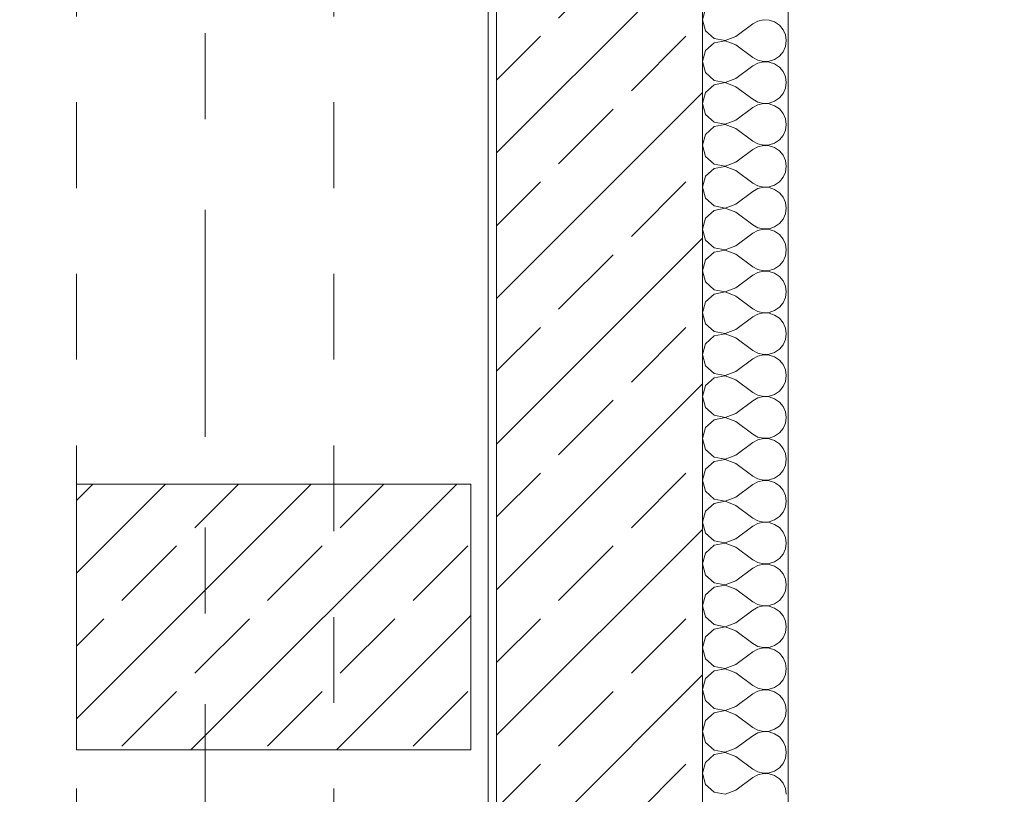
# Model space of a CAD drawing. Header units: metres. Extents: x -3.6 to 84.5, y -11 to 16.8.
# Tile 578 of 656: x 54.3 to 55.5, y -4.1 to -3.2. Entities that reach past the tile are written whole.
import ezdxf

# ---------------------------------------------------------------- set-up
doc = ezdxf.new("R2010")
doc.units = ezdxf.units.M
doc.header["$MEASUREMENT"] = 0
for name, pattern in [('Strichlinie doppelt', [0.546806, 0.264583, -0.105833, 0.070556, -0.105833]), ('Untersicht', [0.1, 0.075, -0.025]), ('Wipeout_Contour', [1, 0, -1])]:
    doc.linetypes.add(name, pattern=pattern)
for name, color, linetype in [('152 - Bemaßung_ Beschriftung.Ausbau', 7, 'Continuous'), ('301 - Elemente.Linie', 7, 'Continuous'), ('302 - Elemente.Schraffur', 7, 'Continuous'), ('451 - Universal.Achsen Raster', 7, 'Continuous'), ('603 - Struktur.Bodenplatte_ Decke Roh', 7, 'Continuous')]:
    doc.layers.add(name, color=color, linetype=linetype)
doc.styles.add('ERSTELLTER_STIL_2', font='txt')
doc.dimstyles.new('ERSTELLTER_STIL__3', dxfattribs={"dimtxt": 0.1, "dimasz": 0.0532, "dimexe": 0.18, "dimexo": 0.0625, "dimgap": 0, "dimtad": 1, "dimtih": 1, "dimtoh": 1, "dimzin": 0, "dimdsep": 46, "dimtxsty": 'ERSTELLTER_STIL_2', "dimblk": 'ARROWHEAD_2', "dimblk1": 'ARROWHEAD_2', "dimblk2": 'ARROWHEAD_2', "dimcen": 0.09, "dimse1": 1, "dimse2": 1, "dimclrd": 7, "dimclre": 7, "dimclrt": 7, "dimazin": 0, "dimtfac": 1, "dimtdec": 4, "dimtmove": 0, "dimatfit": 3, "dimfxl": 1, "dimtolj": 1, "dimtzin": 0, "dimarcsym": 0})
pattern_1 = [(45, (0, 0), (-0.08485281, 0.08485281), []), (45, (-0.04243, 0.04243), (-0.08485281, 0.08485281), [0.09, -0.03])]

# ---------------------------------------------------------------- blocks, each defined once
blk = doc.blocks.new('*X2')
at = {"layer": '302 - Elemente.Schraffur', "color": 7, "linetype": 'Continuous', "lineweight": 5}
for p, q in [((55.1136, -3.171), (55.11, -3.1838)), ((55.11, -3.1838), (55.1136, -3.1967)), ((55.149, -3.2034), (55.1685, -3.1887)), ((55.1744, -3.1855), (55.1685, -3.1887)), ((55.181, -3.1839), (55.1744, -3.1855)), ((55.1877, -3.1843), (55.181, -3.1839)), ((55.1941, -3.1864), (55.1877, -3.1843)), ((55.1997, -3.1902), (55.1941, -3.1864)), ((55.2039, -3.1954), (55.1997, -3.1902)), ((55.1136, -3.1967), (55.1235, -3.2057)), ((55.2067, -3.2016), (55.2039, -3.1954)), ((55.2076, -3.2082), (55.2067, -3.2016)), ((55.1235, -3.2108), (55.1136, -3.2198)), ((55.1235, -3.2057), (55.1366, -3.2081)), ((55.1366, -3.2083), (55.1235, -3.2108)), ((55.1366, -3.2081), (55.149, -3.2034)), ((55.149, -3.2131), (55.1366, -3.2083)), ((55.149, -3.2131), (55.1685, -3.2278)), ((55.2067, -3.2149), (55.2076, -3.2082)), ((55.1136, -3.2198), (55.11, -3.2326)), ((55.1997, -3.2262), (55.2039, -3.2211)), ((55.2039, -3.2211), (55.2067, -3.2149)), ((55.11, -3.2326), (55.1136, -3.2455)), ((55.1685, -3.2278), (55.1744, -3.231)), ((55.1744, -3.2343), (55.1685, -3.2375)), ((55.1744, -3.231), (55.181, -3.2325)), ((55.181, -3.2327), (55.1744, -3.2343)), ((55.181, -3.2325), (55.1877, -3.2322)), ((55.1877, -3.2331), (55.181, -3.2327)), ((55.1877, -3.2322), (55.1941, -3.2301)), ((55.1941, -3.2352), (55.1877, -3.2331)), ((55.1941, -3.2301), (55.1997, -3.2262)), ((55.1997, -3.239), (55.1941, -3.2352)), ((55.1136, -3.2455), (55.1235, -3.2545)), ((55.149, -3.2522), (55.1685, -3.2375)), ((55.2039, -3.2442), (55.1997, -3.239)), ((55.2067, -3.2504), (55.2039, -3.2442)), ((55.1235, -3.2596), (55.1136, -3.2686)), ((55.1235, -3.2545), (55.1366, -3.2569)), ((55.1366, -3.2571), (55.1235, -3.2596)), ((55.1366, -3.2569), (55.149, -3.2522)), ((55.149, -3.2619), (55.1366, -3.2571)), ((55.2076, -3.257), (55.2067, -3.2504)), ((55.2067, -3.2637), (55.2076, -3.257)), ((55.1136, -3.2686), (55.11, -3.2814)), ((55.149, -3.2619), (55.1685, -3.2766)), ((55.1997, -3.275), (55.2039, -3.2699)), ((55.2039, -3.2699), (55.2067, -3.2637)), ((55.11, -3.2814), (55.1136, -3.2943)), ((55.1685, -3.2766), (55.1744, -3.2798)), ((55.1744, -3.2831), (55.1685, -3.2863)), ((55.1744, -3.2798), (55.181, -3.2813)), ((55.181, -3.2815), (55.1744, -3.2831)), ((55.181, -3.2813), (55.1877, -3.281)), ((55.1877, -3.2819), (55.181, -3.2815)), ((55.1877, -3.281), (55.1941, -3.2789)), ((55.1941, -3.284), (55.1877, -3.2819)), ((55.1941, -3.2789), (55.1997, -3.275)), ((55.1136, -3.2943), (55.1235, -3.3033)), ((55.149, -3.301), (55.1685, -3.2863)), ((55.1997, -3.2878), (55.1941, -3.284)), ((55.2039, -3.293), (55.1997, -3.2878)), ((55.2067, -3.2992), (55.2039, -3.293)), ((55.1235, -3.3033), (55.1366, -3.3057)), ((55.1366, -3.3059), (55.1235, -3.3084)), ((55.1366, -3.3057), (55.149, -3.301)), ((55.149, -3.3107), (55.1366, -3.3059)), ((55.2076, -3.3058), (55.2067, -3.2992)), ((55.2067, -3.3125), (55.2076, -3.3058)), ((55.1136, -3.3174), (55.11, -3.3302)), ((55.1235, -3.3084), (55.1136, -3.3174)), ((55.149, -3.3107), (55.1685, -3.3254)), ((55.2039, -3.3187), (55.2067, -3.3125)), ((55.1685, -3.3254), (55.1744, -3.3286)), ((55.1744, -3.3286), (55.181, -3.3301)), ((55.1877, -3.3298), (55.1941, -3.3277)), ((55.1941, -3.3277), (55.1997, -3.3238)), ((55.1997, -3.3238), (55.2039, -3.3187)), ((55.11, -3.3302), (55.1136, -3.3431)), ((55.149, -3.3498), (55.1685, -3.3351)), ((55.1744, -3.3319), (55.1685, -3.3351)), ((55.181, -3.3303), (55.1744, -3.3319)), ((55.181, -3.3301), (55.1877, -3.3298)), ((55.1877, -3.3307), (55.181, -3.3303)), ((55.1941, -3.3328), (55.1877, -3.3307)), ((55.1997, -3.3366), (55.1941, -3.3328)), ((55.2039, -3.3418), (55.1997, -3.3366)), ((55.1136, -3.3431), (55.1235, -3.3521)), ((55.1235, -3.3521), (55.1366, -3.3545)), ((55.1366, -3.3545), (55.149, -3.3498)), ((55.2067, -3.348), (55.2039, -3.3418)), ((55.2076, -3.3546), (55.2067, -3.348)), ((55.1235, -3.3572), (55.1136, -3.3662)), ((55.1366, -3.3547), (55.1235, -3.3572)), ((55.149, -3.3595), (55.1366, -3.3547)), ((55.149, -3.3595), (55.1685, -3.3742)), ((55.2039, -3.3675), (55.2067, -3.3613)), ((55.2067, -3.3613), (55.2076, -3.3546)), ((55.1136, -3.3662), (55.11, -3.379)), ((55.1685, -3.3742), (55.1744, -3.3774)), ((55.1941, -3.3765), (55.1997, -3.3726)), ((55.1997, -3.3726), (55.2039, -3.3675)), ((55.11, -3.379), (55.1136, -3.3919)), ((55.149, -3.3986), (55.1685, -3.3839)), ((55.1744, -3.3807), (55.1685, -3.3839)), ((55.1744, -3.3774), (55.181, -3.3789)), ((55.181, -3.3791), (55.1744, -3.3807)), ((55.181, -3.3789), (55.1877, -3.3786)), ((55.1877, -3.3795), (55.181, -3.3791)), ((55.1877, -3.3786), (55.1941, -3.3765)), ((55.1941, -3.3816), (55.1877, -3.3795)), ((55.1997, -3.3854), (55.1941, -3.3816)), ((55.2039, -3.3906), (55.1997, -3.3854)), ((55.1136, -3.3919), (55.1235, -3.4009)), ((55.2067, -3.3968), (55.2039, -3.3906)), ((55.2076, -3.4034), (55.2067, -3.3968)), ((55.1235, -3.406), (55.1136, -3.415)), ((55.1235, -3.4009), (55.1366, -3.4033)), ((55.1366, -3.4035), (55.1235, -3.406)), ((55.1366, -3.4033), (55.149, -3.3986)), ((55.149, -3.4083), (55.1366, -3.4035)), ((55.149, -3.4083), (55.1685, -3.423)), ((55.2067, -3.4101), (55.2076, -3.4034)), ((55.1136, -3.415), (55.11, -3.4278)), ((55.1997, -3.4214), (55.2039, -3.4163)), ((55.2039, -3.4163), (55.2067, -3.4101)), ((55.11, -3.4278), (55.1136, -3.4407)), ((55.1685, -3.423), (55.1744, -3.4262)), ((55.1744, -3.4295), (55.1685, -3.4327)), ((55.1744, -3.4262), (55.181, -3.4277)), ((55.181, -3.4279), (55.1744, -3.4295)), ((55.181, -3.4277), (55.1877, -3.4274)), ((55.1877, -3.4283), (55.181, -3.4279)), ((55.1877, -3.4274), (55.1941, -3.4253)), ((55.1941, -3.4304), (55.1877, -3.4283)), ((55.1941, -3.4253), (55.1997, -3.4214)), ((55.1997, -3.4342), (55.1941, -3.4304)), ((55.1136, -3.4407), (55.1235, -3.4497)), ((55.149, -3.4474), (55.1685, -3.4327)), ((55.2039, -3.4394), (55.1997, -3.4342)), ((55.2067, -3.4456), (55.2039, -3.4394)), ((55.1235, -3.4548), (55.1136, -3.4638)), ((55.1235, -3.4497), (55.1366, -3.4521)), ((55.1366, -3.4523), (55.1235, -3.4548)), ((55.1366, -3.4521), (55.149, -3.4474)), ((55.149, -3.4571), (55.1366, -3.4523)), ((55.2076, -3.4522), (55.2067, -3.4456)), ((55.2067, -3.4589), (55.2076, -3.4522)), ((55.1136, -3.4638), (55.11, -3.4766)), ((55.149, -3.4571), (55.1685, -3.4718)), ((55.1997, -3.4702), (55.2039, -3.4651)), ((55.2039, -3.4651), (55.2067, -3.4589)), ((55.11, -3.4766), (55.1136, -3.4895)), ((55.1685, -3.4718), (55.1744, -3.475)), ((55.1744, -3.4783), (55.1685, -3.4815)), ((55.1744, -3.475), (55.181, -3.4765)), ((55.181, -3.4767), (55.1744, -3.4783)), ((55.181, -3.4765), (55.1877, -3.4762)), ((55.1877, -3.4771), (55.181, -3.4767)), ((55.1877, -3.4762), (55.1941, -3.4741)), ((55.1941, -3.4792), (55.1877, -3.4771)), ((55.1941, -3.4741), (55.1997, -3.4702)), ((55.1136, -3.4895), (55.1235, -3.4985)), ((55.149, -3.4962), (55.1685, -3.4815)), ((55.1997, -3.483), (55.1941, -3.4792)), ((55.2039, -3.4882), (55.1997, -3.483)), ((55.2067, -3.4944), (55.2039, -3.4882)), ((55.1235, -3.4985), (55.1366, -3.5009)), ((55.1366, -3.5011), (55.1235, -3.5036)), ((55.1366, -3.5009), (55.149, -3.4962)), ((55.149, -3.5059), (55.1366, -3.5011)), ((55.2076, -3.501), (55.2067, -3.4944)), ((55.2067, -3.5077), (55.2076, -3.501)), ((55.1136, -3.5126), (55.11, -3.5254)), ((55.1235, -3.5036), (55.1136, -3.5126)), ((55.149, -3.5059), (55.1685, -3.5206)), ((55.2039, -3.5139), (55.2067, -3.5077)), ((55.1685, -3.5206), (55.1744, -3.5238)), ((55.1744, -3.5238), (55.181, -3.5253)), ((55.1877, -3.525), (55.1941, -3.5229)), ((55.1941, -3.5229), (55.1997, -3.519)), ((55.1997, -3.519), (55.2039, -3.5139)), ((55.11, -3.5254), (55.1136, -3.5383)), ((55.149, -3.545), (55.1685, -3.5303)), ((55.1744, -3.5271), (55.1685, -3.5303)), ((55.181, -3.5255), (55.1744, -3.5271)), ((55.181, -3.5253), (55.1877, -3.525)), ((55.1877, -3.5259), (55.181, -3.5255)), ((55.1941, -3.528), (55.1877, -3.5259)), ((55.1997, -3.5318), (55.1941, -3.528)), ((55.2039, -3.537), (55.1997, -3.5318)), ((55.1136, -3.5383), (55.1235, -3.5473)), ((55.1235, -3.5473), (55.1366, -3.5497)), ((55.1366, -3.5497), (55.149, -3.545)), ((55.2067, -3.5432), (55.2039, -3.537)), ((55.2076, -3.5498), (55.2067, -3.5432)), ((55.1235, -3.5524), (55.1136, -3.5614)), ((55.1366, -3.5499), (55.1235, -3.5524)), ((55.149, -3.5547), (55.1366, -3.5499)), ((55.149, -3.5547), (55.1685, -3.5694)), ((55.2039, -3.5627), (55.2067, -3.5565)), ((55.2067, -3.5565), (55.2076, -3.5498)), ((55.1136, -3.5614), (55.11, -3.5742)), ((55.1685, -3.5694), (55.1744, -3.5726)), ((55.1941, -3.5717), (55.1997, -3.5678)), ((55.1997, -3.5678), (55.2039, -3.5627)), ((55.11, -3.5742), (55.1136, -3.5871)), ((55.149, -3.5938), (55.1685, -3.5791)), ((55.1744, -3.5759), (55.1685, -3.5791)), ((55.1744, -3.5726), (55.181, -3.5741)), ((55.181, -3.5743), (55.1744, -3.5759)), ((55.181, -3.5741), (55.1877, -3.5738)), ((55.1877, -3.5747), (55.181, -3.5743)), ((55.1877, -3.5738), (55.1941, -3.5717)), ((55.1941, -3.5768), (55.1877, -3.5747)), ((55.1997, -3.5806), (55.1941, -3.5768)), ((55.2039, -3.5858), (55.1997, -3.5806)), ((55.1136, -3.5871), (55.1235, -3.5961)), ((55.2067, -3.592), (55.2039, -3.5858)), ((55.2076, -3.5986), (55.2067, -3.592)), ((55.1235, -3.6012), (55.1136, -3.6102)), ((55.1235, -3.5961), (55.1366, -3.5985)), ((55.1366, -3.5987), (55.1235, -3.6012)), ((55.1366, -3.5985), (55.149, -3.5938)), ((55.149, -3.6035), (55.1366, -3.5987)), ((55.149, -3.6035), (55.1685, -3.6182)), ((55.2067, -3.6053), (55.2076, -3.5986)), ((55.1136, -3.6102), (55.11, -3.623)), ((55.1997, -3.6166), (55.2039, -3.6115)), ((55.2039, -3.6115), (55.2067, -3.6053)), ((55.11, -3.623), (55.1136, -3.6359)), ((55.1685, -3.6182), (55.1744, -3.6214)), ((55.1744, -3.6247), (55.1685, -3.6279)), ((55.1744, -3.6214), (55.181, -3.6229)), ((55.181, -3.6231), (55.1744, -3.6247)), ((55.181, -3.6229), (55.1877, -3.6226)), ((55.1877, -3.6235), (55.181, -3.6231)), ((55.1877, -3.6226), (55.1941, -3.6205)), ((55.1941, -3.6256), (55.1877, -3.6235)), ((55.1941, -3.6205), (55.1997, -3.6166)), ((55.1997, -3.6294), (55.1941, -3.6256)), ((55.1136, -3.6359), (55.1235, -3.6449)), ((55.149, -3.6426), (55.1685, -3.6279)), ((55.2039, -3.6346), (55.1997, -3.6294)), ((55.2067, -3.6408), (55.2039, -3.6346)), ((55.1235, -3.65), (55.1136, -3.659)), ((55.1235, -3.6449), (55.1366, -3.6473)), ((55.1366, -3.6475), (55.1235, -3.65)), ((55.1366, -3.6473), (55.149, -3.6426)), ((55.149, -3.6523), (55.1366, -3.6475)), ((55.2076, -3.6474), (55.2067, -3.6408)), ((55.2067, -3.6541), (55.2076, -3.6474)), ((55.1136, -3.659), (55.11, -3.6718)), ((55.149, -3.6523), (55.1685, -3.667)), ((55.1997, -3.6654), (55.2039, -3.6603)), ((55.2039, -3.6603), (55.2067, -3.6541)), ((55.11, -3.6718), (55.1136, -3.6847)), ((55.1685, -3.667), (55.1744, -3.6702)), ((55.1744, -3.6735), (55.1685, -3.6767)), ((55.1744, -3.6702), (55.181, -3.6717)), ((55.181, -3.6719), (55.1744, -3.6735)), ((55.181, -3.6717), (55.1877, -3.6714)), ((55.1877, -3.6723), (55.181, -3.6719)), ((55.1877, -3.6714), (55.1941, -3.6693)), ((55.1941, -3.6744), (55.1877, -3.6723)), ((55.1941, -3.6693), (55.1997, -3.6654)), ((55.1136, -3.6847), (55.1235, -3.6937)), ((55.149, -3.6914), (55.1685, -3.6767)), ((55.1997, -3.6782), (55.1941, -3.6744)), ((55.2039, -3.6834), (55.1997, -3.6782)), ((55.2067, -3.6896), (55.2039, -3.6834)), ((55.1235, -3.6937), (55.1366, -3.6961)), ((55.1366, -3.6963), (55.1235, -3.6988)), ((55.1366, -3.6961), (55.149, -3.6914)), ((55.149, -3.7011), (55.1366, -3.6963)), ((55.2076, -3.6962), (55.2067, -3.6896)), ((55.2067, -3.7029), (55.2076, -3.6962)), ((55.1136, -3.7078), (55.11, -3.7206)), ((55.1235, -3.6988), (55.1136, -3.7078)), ((55.149, -3.7011), (55.1685, -3.7158)), ((55.2039, -3.7091), (55.2067, -3.7029)), ((55.1685, -3.7158), (55.1744, -3.719)), ((55.1744, -3.719), (55.181, -3.7205)), ((55.1877, -3.7202), (55.1941, -3.7181)), ((55.1941, -3.7181), (55.1997, -3.7142)), ((55.1997, -3.7142), (55.2039, -3.7091)), ((55.11, -3.7206), (55.1136, -3.7335)), ((55.149, -3.7402), (55.1685, -3.7255)), ((55.1744, -3.7223), (55.1685, -3.7255)), ((55.181, -3.7207), (55.1744, -3.7223)), ((55.181, -3.7205), (55.1877, -3.7202)), ((55.1877, -3.7211), (55.181, -3.7207)), ((55.1941, -3.7232), (55.1877, -3.7211)), ((55.1997, -3.727), (55.1941, -3.7232)), ((55.2039, -3.7322), (55.1997, -3.727)), ((55.1136, -3.7335), (55.1235, -3.7425)), ((55.1235, -3.7425), (55.1366, -3.7449)), ((55.1366, -3.7449), (55.149, -3.7402)), ((55.2067, -3.7384), (55.2039, -3.7322)), ((55.2076, -3.745), (55.2067, -3.7384)), ((55.1235, -3.7476), (55.1136, -3.7566)), ((55.1366, -3.7451), (55.1235, -3.7476)), ((55.149, -3.7499), (55.1366, -3.7451)), ((55.149, -3.7499), (55.1685, -3.7646)), ((55.2039, -3.7579), (55.2067, -3.7517)), ((55.2067, -3.7517), (55.2076, -3.745)), ((55.1136, -3.7566), (55.11, -3.7694)), ((55.1685, -3.7646), (55.1744, -3.7678)), ((55.1941, -3.7669), (55.1997, -3.763)), ((55.1997, -3.763), (55.2039, -3.7579)), ((55.11, -3.7694), (55.1136, -3.7823)), ((55.149, -3.789), (55.1685, -3.7743)), ((55.1744, -3.7711), (55.1685, -3.7743)), ((55.1744, -3.7678), (55.181, -3.7693)), ((55.181, -3.7695), (55.1744, -3.7711)), ((55.181, -3.7693), (55.1877, -3.769)), ((55.1877, -3.7699), (55.181, -3.7695)), ((55.1877, -3.769), (55.1941, -3.7669)), ((55.1941, -3.772), (55.1877, -3.7699)), ((55.1997, -3.7758), (55.1941, -3.772)), ((55.2039, -3.781), (55.1997, -3.7758)), ((55.1136, -3.7823), (55.1235, -3.7913)), ((55.2067, -3.7872), (55.2039, -3.781)), ((55.2076, -3.7938), (55.2067, -3.7872)), ((55.1235, -3.7964), (55.1136, -3.8054)), ((55.1235, -3.7913), (55.1366, -3.7937)), ((55.1366, -3.7939), (55.1235, -3.7964)), ((55.1366, -3.7937), (55.149, -3.789)), ((55.149, -3.7987), (55.1366, -3.7939)), ((55.149, -3.7987), (55.1685, -3.8134)), ((55.2067, -3.8005), (55.2076, -3.7938)), ((55.1136, -3.8054), (55.11, -3.8182)), ((55.1997, -3.8118), (55.2039, -3.8067)), ((55.2039, -3.8067), (55.2067, -3.8005)), ((55.11, -3.8182), (55.1136, -3.8311)), ((55.1685, -3.8134), (55.1744, -3.8166)), ((55.1744, -3.8199), (55.1685, -3.8231)), ((55.1744, -3.8166), (55.181, -3.8181)), ((55.181, -3.8183), (55.1744, -3.8199)), ((55.181, -3.8181), (55.1877, -3.8178)), ((55.1877, -3.8187), (55.181, -3.8183)), ((55.1877, -3.8178), (55.1941, -3.8157)), ((55.1941, -3.8208), (55.1877, -3.8187)), ((55.1941, -3.8157), (55.1997, -3.8118)), ((55.1997, -3.8246), (55.1941, -3.8208)), ((55.1136, -3.8311), (55.1235, -3.8401)), ((55.149, -3.8378), (55.1685, -3.8231)), ((55.2039, -3.8298), (55.1997, -3.8246)), ((55.2067, -3.836), (55.2039, -3.8298)), ((55.1235, -3.8452), (55.1136, -3.8542)), ((55.1235, -3.8401), (55.1366, -3.8425)), ((55.1366, -3.8427), (55.1235, -3.8452)), ((55.1366, -3.8425), (55.149, -3.8378)), ((55.149, -3.8475), (55.1366, -3.8427)), ((55.2076, -3.8426), (55.2067, -3.836)), ((55.2067, -3.8493), (55.2076, -3.8426)), ((55.1136, -3.8542), (55.11, -3.867)), ((55.149, -3.8475), (55.1685, -3.8622)), ((55.1997, -3.8606), (55.2039, -3.8555)), ((55.2039, -3.8555), (55.2067, -3.8493)), ((55.11, -3.867), (55.1136, -3.8799)), ((55.1685, -3.8622), (55.1744, -3.8654)), ((55.1744, -3.8687), (55.1685, -3.8719)), ((55.1744, -3.8654), (55.181, -3.8669)), ((55.181, -3.8671), (55.1744, -3.8687)), ((55.181, -3.8669), (55.1877, -3.8666)), ((55.1877, -3.8675), (55.181, -3.8671)), ((55.1877, -3.8666), (55.1941, -3.8645)), ((55.1941, -3.8696), (55.1877, -3.8675)), ((55.1941, -3.8645), (55.1997, -3.8606)), ((55.1136, -3.8799), (55.1235, -3.8889)), ((55.149, -3.8866), (55.1685, -3.8719)), ((55.1997, -3.8734), (55.1941, -3.8696)), ((55.2039, -3.8786), (55.1997, -3.8734)), ((55.2067, -3.8848), (55.2039, -3.8786)), ((55.1235, -3.8889), (55.1366, -3.8913)), ((55.1366, -3.8915), (55.1235, -3.894)), ((55.1366, -3.8913), (55.149, -3.8866)), ((55.149, -3.8963), (55.1366, -3.8915)), ((55.2076, -3.8914), (55.2067, -3.8848)), ((55.2067, -3.8981), (55.2076, -3.8914)), ((55.1136, -3.903), (55.11, -3.9158)), ((55.1235, -3.894), (55.1136, -3.903)), ((55.149, -3.8963), (55.1685, -3.911)), ((55.2039, -3.9043), (55.2067, -3.8981)), ((55.1685, -3.911), (55.1744, -3.9142)), ((55.1744, -3.9142), (55.181, -3.9157)), ((55.1877, -3.9154), (55.1941, -3.9133)), ((55.1941, -3.9133), (55.1997, -3.9095)), ((55.1997, -3.9095), (55.2039, -3.9043)), ((55.11, -3.9158), (55.1136, -3.9287)), ((55.149, -3.9354), (55.1685, -3.9207)), ((55.1744, -3.9175), (55.1685, -3.9207)), ((55.181, -3.9159), (55.1744, -3.9175)), ((55.181, -3.9157), (55.1877, -3.9154)), ((55.1877, -3.9163), (55.181, -3.9159)), ((55.1941, -3.9184), (55.1877, -3.9163)), ((55.1997, -3.9222), (55.1941, -3.9184)), ((55.2039, -3.9274), (55.1997, -3.9222)), ((55.1136, -3.9287), (55.1235, -3.9377)), ((55.1366, -3.9401), (55.149, -3.9354)), ((55.2067, -3.9336), (55.2039, -3.9274)), ((55.2076, -3.9402), (55.2067, -3.9336)), ((55.1235, -3.9428), (55.1136, -3.9518)), ((55.1235, -3.9377), (55.1366, -3.9401)), ((55.1366, -3.9403), (55.1235, -3.9428)), ((55.149, -3.9451), (55.1366, -3.9403)), ((55.149, -3.9451), (55.1685, -3.9598)), ((55.2039, -3.9531), (55.2067, -3.9469)), ((55.2067, -3.9469), (55.2076, -3.9402)), ((55.1136, -3.9518), (55.11, -3.9646)), ((55.1685, -3.9598), (55.1744, -3.963)), ((55.1941, -3.9621), (55.1997, -3.9583)), ((55.1997, -3.9583), (55.2039, -3.9531)), ((55.11, -3.9646), (55.1136, -3.9775)), ((55.149, -3.9842), (55.1685, -3.9695)), ((55.1744, -3.9663), (55.1685, -3.9695)), ((55.1744, -3.963), (55.181, -3.9645)), ((55.181, -3.9647), (55.1744, -3.9663)), ((55.181, -3.9645), (55.1877, -3.9642)), ((55.1877, -3.9651), (55.181, -3.9647)), ((55.1877, -3.9642), (55.1941, -3.9621)), ((55.1941, -3.9672), (55.1877, -3.9651)), ((55.1997, -3.971), (55.1941, -3.9672)), ((55.2039, -3.9762), (55.1997, -3.971)), ((55.1136, -3.9775), (55.1235, -3.9865)), ((55.2067, -3.9824), (55.2039, -3.9762)), ((55.2076, -3.989), (55.2067, -3.9824)), ((55.1235, -3.9916), (55.1136, -4.0006)), ((55.1235, -3.9865), (55.1366, -3.9889)), ((55.1366, -3.9891), (55.1235, -3.9916)), ((55.1366, -3.9889), (55.149, -3.9842)), ((55.149, -3.9939), (55.1366, -3.9891)), ((55.149, -3.9939), (55.1685, -4.0086)), ((55.2067, -3.9957), (55.2076, -3.989)), ((55.1136, -4.0006), (55.11, -4.0134)), ((55.1997, -4.0071), (55.2039, -4.0019)), ((55.2039, -4.0019), (55.2067, -3.9957)), ((55.11, -4.0134), (55.1136, -4.0263)), ((55.1685, -4.0086), (55.1744, -4.0118)), ((55.1744, -4.0151), (55.1685, -4.0183)), ((55.1744, -4.0118), (55.181, -4.0133)), ((55.181, -4.0135), (55.1744, -4.0151)), ((55.181, -4.0133), (55.1877, -4.013)), ((55.1877, -4.0139), (55.181, -4.0135)), ((55.1877, -4.013), (55.1941, -4.0109)), ((55.1941, -4.016), (55.1877, -4.0139)), ((55.1941, -4.0109), (55.1997, -4.0071)), ((55.1997, -4.0198), (55.1941, -4.016)), ((55.1136, -4.0263), (55.1235, -4.0353)), ((55.149, -4.033), (55.1685, -4.0183)), ((55.2039, -4.025), (55.1997, -4.0198)), ((55.2067, -4.0312), (55.2039, -4.025)), ((55.1235, -4.0404), (55.1136, -4.0494)), ((55.1235, -4.0353), (55.1366, -4.0377)), ((55.1366, -4.0379), (55.1235, -4.0404)), ((55.1366, -4.0377), (55.149, -4.033)), ((55.149, -4.0427), (55.1366, -4.0379)), ((55.2076, -4.0378), (55.2067, -4.0312)), ((55.2067, -4.0445), (55.2076, -4.0378)), ((55.1136, -4.0494), (55.11, -4.0622)), ((55.149, -4.0427), (55.1685, -4.0574)), ((55.1997, -4.0559), (55.2039, -4.0507)), ((55.2039, -4.0507), (55.2067, -4.0445)), ((55.11, -4.0622), (55.1136, -4.0751)), ((55.1685, -4.0574), (55.1744, -4.0606)), ((55.1744, -4.0639), (55.1685, -4.0671)), ((55.1744, -4.0606), (55.181, -4.0621)), ((55.181, -4.0623), (55.1744, -4.0639)), ((55.181, -4.0621), (55.1877, -4.0618)), ((55.1877, -4.0627), (55.181, -4.0623)), ((55.1877, -4.0618), (55.1941, -4.0597)), ((55.1941, -4.0648), (55.1877, -4.0627)), ((55.1941, -4.0597), (55.1997, -4.0559)), ((55.1136, -4.0751), (55.1235, -4.0841)), ((55.149, -4.0818), (55.1685, -4.0671)), ((55.1997, -4.0686), (55.1941, -4.0648)), ((55.2039, -4.0738), (55.1997, -4.0686)), ((55.2067, -4.08), (55.2039, -4.0738)), ((55.1235, -4.0841), (55.1366, -4.0865)), ((55.1366, -4.0865), (55.149, -4.0818)), ((55.2076, -4.0866), (55.2067, -4.08))]:
    blk.add_line(p, q, dxfattribs=at)
blk = doc.blocks.new('*D297')
at = {"layer": '152 - Bemaßung_ Beschriftung.Ausbau', "color": 7, "linetype": 'Continuous', "lineweight": 5}
for p, q in [((47.44, -9.1375), (47.44, -9.0325)), ((47.4602, -9.05), (47.4198, -9.12)), ((62.0552, -9.05), (62.0148, -9.12)), ((47.29, -9.085), (47.44, -9.085)), ((47.44, -9.085), (62.035, -9.085))]:
    blk.add_line(p, q, dxfattribs=at)
at = {"layer": '152 - Bemaßung_ Beschriftung.Ausbau', "color": 7, "lineweight": 5, "insert": (54.5415, -9.0844), "char_height": 0.1, "attachment_point": 7, "style": 'ERSTELLTER_STIL_2'}
blk.add_mtext('\\A1;{\\pql;\\fArial|b0|i0|c0|p38;14,59\\fArial|b0|i0|c0|p38;\\A1{\\H.66x;\\S5^  ;}}', dxfattribs=at)
blk = doc.blocks.new('ARROWHEAD_2')
at = {"color": 0, "linetype": 'Continuous', "lineweight": 0}
for p, q in [((-0.378, -0.655), (0.378, 0.655)), ((0, 0), (-1, 0))]:
    blk.add_line(p, q, dxfattribs=at)
blk = doc.blocks.new('*D298')
at = {"layer": '152 - Bemaßung_ Beschriftung.Ausbau', "color": 7, "linetype": 'Continuous', "lineweight": 5}
for p, q in [((62.035, -9.1375), (62.035, -9.0325)), ((62.0552, -9.05), (62.0148, -9.12)), ((62.2952, -9.05), (62.2548, -9.12)), ((47.44, -9.085), (62.035, -9.085)), ((62.035, -9.085), (62.275, -9.085))]:
    blk.add_line(p, q, dxfattribs=at)
at = {"layer": '152 - Bemaßung_ Beschriftung.Ausbau', "color": 7, "lineweight": 5, "insert": (62.0791, -9.065), "char_height": 0.1, "attachment_point": 7, "style": 'ERSTELLTER_STIL_2'}
blk.add_mtext('\\A1;{\\pql;\\fArial|b0|i0|c0|p38;24}', dxfattribs=at)
blk = doc.blocks.new('*D485')
at = {"layer": '152 - Bemaßung_ Beschriftung.Ausbau', "color": 7, "linetype": 'Continuous', "lineweight": 5}
for p, q in [((52.25, -10.1375), (52.25, -10.0325)), ((52.2702, -10.05), (52.2298, -10.12)), ((54.8902, -10.05), (54.8498, -10.12)), ((52.11, -10.085), (52.25, -10.085)), ((52.25, -10.085), (54.87, -10.085))]:
    blk.add_line(p, q, dxfattribs=at)
at = {"layer": '152 - Bemaßung_ Beschriftung.Ausbau', "color": 7, "lineweight": 5, "insert": (53.427, -10.065), "char_height": 0.1, "attachment_point": 7, "style": 'ERSTELLTER_STIL_2'}
blk.add_mtext('\\A1;{\\pql;\\fArial|b0|i0|c0|p38;2,62}', dxfattribs=at)
blk = doc.blocks.new('*D488')
at = {"layer": '152 - Bemaßung_ Beschriftung.Ausbau', "color": 7, "linetype": 'Continuous', "lineweight": 5}
for p, q in [((55.21, -10.1375), (55.21, -10.0325)), ((62.425, -10.1375), (62.425, -10.0325)), ((55.2302, -10.05), (55.1898, -10.12)), ((62.4048, -10.12), (62.4452, -10.05)), ((55.11, -10.085), (55.21, -10.085)), ((55.21, -10.085), (62.425, -10.085)), ((62.425, -10.085), (62.4593, -10.085))]:
    blk.add_line(p, q, dxfattribs=at)
at = {"layer": '152 - Bemaßung_ Beschriftung.Ausbau', "color": 7, "lineweight": 5, "char_height": 0.1, "attachment_point": 7, "style": 'ERSTELLTER_STIL_2'}
for s, insert in [('\\A1;{\\pql;\\fArial|b0|i0|c0|p38;7,21\\fArial|b0|i0|c0|p38;\\A1{\\H.66x;\\S5^  ;}}', (58.7353, -10.0844)), ('\\A1;{\\pql;\\fArial|b0|i0|c0|p38;10}', (55.2302, -10.065))]:
    blk.add_mtext(s, dxfattribs=dict(at, insert=insert))
blk = doc.blocks.new('*D524')
at = {"layer": '152 - Bemaßung_ Beschriftung.Ausbau', "color": 7, "linetype": 'Continuous', "lineweight": 5}
for p, q in [((51.96, -9.6375), (51.96, -9.5325)), ((51.9802, -9.55), (51.9398, -9.62)), ((54.4002, -9.55), (54.3598, -9.62)), ((51.81, -9.585), (51.96, -9.585)), ((51.96, -9.585), (54.38, -9.585))]:
    blk.add_line(p, q, dxfattribs=at)
at = {"layer": '152 - Bemaßung_ Beschriftung.Ausbau', "color": 7, "lineweight": 5, "insert": (53.037, -9.565), "char_height": 0.1, "attachment_point": 7, "style": 'ERSTELLTER_STIL_2'}
blk.add_mtext('\\A1;{\\pql;\\fArial|b0|i0|c0|p38;2,42}', dxfattribs=at)
blk = doc.blocks.new('*D525')
at = {"layer": '152 - Bemaßung_ Beschriftung.Ausbau', "color": 7, "linetype": 'Continuous', "lineweight": 5}
for p, q in [((54.38, -9.6375), (54.38, -9.5325)), ((54.4002, -9.55), (54.3598, -9.62)), ((54.7002, -9.55), (54.6598, -9.62)), ((51.96, -9.585), (54.38, -9.585)), ((54.38, -9.585), (54.68, -9.585))]:
    blk.add_line(p, q, dxfattribs=at)
at = {"layer": '152 - Bemaßung_ Beschriftung.Ausbau', "color": 7, "lineweight": 5, "insert": (54.4541, -9.565), "char_height": 0.1, "attachment_point": 7, "style": 'ERSTELLTER_STIL_2'}
blk.add_mtext('\\A1;{\\pql;\\fArial|b0|i0|c0|p38;30}', dxfattribs=at)
blk = doc.blocks.new('*D526')
at = {"layer": '152 - Bemaßung_ Beschriftung.Ausbau', "color": 7, "linetype": 'Continuous', "lineweight": 5}
for p, q in [((54.68, -9.6375), (54.68, -9.5325)), ((54.7002, -9.55), (54.6598, -9.62)), ((58.0002, -9.55), (57.9598, -9.62)), ((54.38, -9.585), (54.68, -9.585)), ((54.68, -9.585), (57.98, -9.585))]:
    blk.add_line(p, q, dxfattribs=at)
at = {"layer": '152 - Bemaßung_ Beschriftung.Ausbau', "color": 7, "lineweight": 5, "insert": (56.197, -9.565), "char_height": 0.1, "attachment_point": 7, "style": 'ERSTELLTER_STIL_2'}
blk.add_mtext('\\A1;{\\pql;\\fArial|b0|i0|c0|p38;3,30}', dxfattribs=at)
blk = doc.blocks.new('*D527')
at = {"layer": '152 - Bemaßung_ Beschriftung.Ausbau', "color": 7, "linetype": 'Continuous', "lineweight": 5}
for p, q in [((57.98, -9.6375), (57.98, -9.5325)), ((58.0002, -9.55), (57.9598, -9.62)), ((58.3002, -9.55), (58.2598, -9.62)), ((54.68, -9.585), (57.98, -9.585)), ((57.98, -9.585), (58.28, -9.585))]:
    blk.add_line(p, q, dxfattribs=at)
at = {"layer": '152 - Bemaßung_ Beschriftung.Ausbau', "color": 7, "lineweight": 5, "insert": (58.0541, -9.565), "char_height": 0.1, "attachment_point": 7, "style": 'ERSTELLTER_STIL_2'}
blk.add_mtext('\\A1;{\\pql;\\fArial|b0|i0|c0|p38;30}', dxfattribs=at)
blk = doc.blocks.new('*D641')
at = {"layer": '152 - Bemaßung_ Beschriftung.Ausbau', "color": 7, "linetype": 'Continuous', "lineweight": 5}
for p, q in [((54.83, -0.7175), (54.83, -0.6125)), ((54.87, -0.7175), (54.87, -0.6125)), ((54.8502, -0.63), (54.8098, -0.7)), ((54.8902, -0.63), (54.8498, -0.7)), ((54.83, -0.665), (54.87, -0.665))]:
    blk.add_line(p, q, dxfattribs=at)
blk = doc.blocks.new('*D642')
at = {"layer": '152 - Bemaßung_ Beschriftung.Ausbau', "color": 7, "linetype": 'Continuous', "lineweight": 5}
for p, q in [((54.87, -0.7175), (54.87, -0.6125)), ((55.11, -0.7175), (55.11, -0.6125)), ((54.8902, -0.63), (54.8498, -0.7)), ((55.1302, -0.63), (55.0898, -0.7)), ((54.87, -0.665), (55.11, -0.665))]:
    blk.add_line(p, q, dxfattribs=at)
at = {"color": 254, "linetype": 'Wipeout_Contour', "lineweight": 0, "ltscale": 219.982157}
blk.add_wipeout([(54.8954, -0.6638), (55.0846, -0.6638), (55.0846, -0.5263), (54.8954, -0.5263)], dxfattribs=at).dxf.layer = '152 - Bemaßung_ Beschriftung.Ausbau'
at = {"layer": '152 - Bemaßung_ Beschriftung.Ausbau', "color": 7, "lineweight": 5, "insert": (54.9141, -0.645), "char_height": 0.1, "attachment_point": 7, "style": 'ERSTELLTER_STIL_2'}
blk.add_mtext('\\A1;{\\pql;\\fArial|b0|i0|c0|p38;24}', dxfattribs=at)
blk = doc.blocks.new('*D643')
at = {"layer": '152 - Bemaßung_ Beschriftung.Ausbau', "color": 7, "linetype": 'Continuous', "lineweight": 5}
for p, q in [((55.11, -0.7175), (55.11, -0.6125)), ((55.21, -0.7175), (55.21, -0.6125)), ((55.1302, -0.63), (55.0898, -0.7)), ((55.1898, -0.7), (55.2302, -0.63)), ((55.11, -0.665), (55.21, -0.665)), ((55.21, -0.665), (55.2442, -0.665))]:
    blk.add_line(p, q, dxfattribs=at)
at = {"layer": '152 - Bemaßung_ Beschriftung.Ausbau', "color": 7, "lineweight": 5, "insert": (55.2302, -0.645), "char_height": 0.1, "attachment_point": 7, "style": 'ERSTELLTER_STIL_2'}
blk.add_mtext('\\A1;{\\pql;\\fArial|b0|i0|c0|p38;10}', dxfattribs=at)
blk = doc.blocks.new('*D644')
at = {"layer": '152 - Bemaßung_ Beschriftung.Ausbau', "color": 7, "linetype": 'Continuous', "lineweight": 5}
for p, q in [((-0.165, -10.6375), (-0.165, -10.5325)), ((62.425, -10.6375), (62.425, -10.5325)), ((-0.1448, -10.55), (-0.1852, -10.62)), ((62.4048, -10.62), (62.4452, -10.55)), ((-0.1992, -10.585), (-0.165, -10.585)), ((-0.165, -10.585), (62.425, -10.585)), ((62.425, -10.585), (62.4593, -10.585))]:
    blk.add_line(p, q, dxfattribs=at)
at = {"layer": '152 - Bemaßung_ Beschriftung.Ausbau', "color": 7, "lineweight": 5, "insert": (30.959, -10.565), "char_height": 0.1, "attachment_point": 7, "style": 'ERSTELLTER_STIL_2'}
blk.add_mtext('\\A1;{\\pql;\\fArial|b0|i0|c0|p38;62,59}', dxfattribs=at)

msp = doc.modelspace()

# ---------------------------------------------------------------- hatches: boundary and pattern name
at = {"layer": '302 - Elemente.Schraffur', "linetype": 'Continuous', "lineweight": 5}
h = msp.add_hatch(dxfattribs=at)
h.set_pattern_fill('Gips_0001', style=0, pattern_type=2)
h.set_pattern_definition([(45, (0, 0), (-0.01767767, 0.01767767), [0, -0.025])])
h.paths.add_polyline_path([(54.86, -3.15), (54.86, -4.485), (54.87, -4.485), (54.87, -3.15)])
h = msp.add_hatch(dxfattribs=at)
h.set_pattern_fill('Beton__Stahlbeton_0001', style=0, pattern_type=2)
h.set_pattern_definition(pattern_1)
h.paths.add_polyline_path([(54.87, -4.485), (54.89, -4.485), (54.96, -4.485), (54.96, -4.535), (55.11, -4.535), (55.11, -3.15), (54.87, -3.15)])

# ---------------------------------------------------------------- linework, layer by layer
at = {"layer": '301 - Elemente.Linie', "color": 7, "linetype": 'Continuous', "lineweight": 18}
for p, q in [((54.86, -3.15), (54.86, -3.725)), ((55.11, -4.535), (55.11, -3.15)), ((54.86, -4.035), (54.86, -4.485))]:
    msp.add_line(p, q, dxfattribs=at)
at = {"layer": '301 - Elemente.Linie', "color": 7, "linetype": 'Continuous', "lineweight": 13}
for p, q in [((55.21, -3.3), (55.21, -3.16)), ((55.21, -4.565), (55.21, -3.3))]:
    msp.add_line(p, q, dxfattribs=at)
at = {"layer": '302 - Elemente.Schraffur', "color": 7, "linetype": 'Continuous', "lineweight": 5, "flags": 128}
msp.add_lwpolyline([(54.86, -3.15), (54.86, -4.485), (54.87, -4.485), (54.87, -3.15)], close=True, dxfattribs=at)
at = {"layer": '603 - Struktur.Bodenplatte_ Decke Roh', "color": 7, "linetype": 'Continuous', "lineweight": 18, "flags": 128}
msp.add_lwpolyline([(55.11, -8.085), (55.11, 0.005)], dxfattribs=at)

# ---------------------------------------------------------------- block references
at = {"layer": '302 - Elemente.Schraffur', "color": 7, "linetype": 'Continuous', "lineweight": 5}
msp.add_blockref('*X2', (0, 0), dxfattribs=at)

# ---------------------------------------------------------------- dimensions: what is measured, and where the dimension line sits
at = {"layer": '152 - Bemaßung_ Beschriftung.Ausbau', "color": 7, "linetype": 'Continuous', "lineweight": 5}
dim = msp.add_linear_dim(base=(62.42503, -10.085), p1=(55.20999, -8.085), p2=(62.42503, 5.1), dimstyle='ERSTELLTER_STIL__3', dxfattribs=at)
dim.commit()
dim.dimension.update_dxf_attribs({"geometry": '*D488', "text_midpoint": (59.00026, -10.015), "dimtype": 160})

# ---------------------------------------------------------------- wipeouts: each hides what was drawn before it
at = {"color": 254, "linetype": 'Wipeout_Contour', "lineweight": 0, "ltscale": 219.001615}
msp.add_wipeout([(54.38, -4.035), (54.84, -4.035), (54.84, -3.725), (54.38, -3.725)], dxfattribs=at).dxf.layer = '302 - Elemente.Schraffur'

# ---------------------------------------------------------------- next in the draw order: hatches: boundary and pattern name
at = {"layer": '302 - Elemente.Schraffur', "linetype": 'Continuous', "lineweight": 5}
h = msp.add_hatch(dxfattribs=at)
h.set_pattern_fill('Beton__Stahlbeton_0001', style=0, pattern_type=2)
h.set_pattern_definition(pattern_1)
h.paths.add_polyline_path([(54.38, -4.035), (54.84, -4.035), (54.84, -3.725), (54.38, -3.725)])

# ---------------------------------------------------------------- next in the draw order: linework, layer by layer
at = {"layer": '301 - Elemente.Linie', "color": 7, "linetype": 'Untersicht', "lineweight": 13}
for p, q in [((54.38, -0.48), (54.38, -8.085)), ((54.68, -0.48), (54.68, -8.085))]:
    msp.add_line(p, q, dxfattribs=at)
at = {"layer": '301 - Elemente.Linie', "color": 7, "linetype": 'Continuous', "lineweight": 18}
msp.add_lwpolyline([(54.38, -4.035), (54.84, -4.035), (54.84, -3.725), (54.38, -3.725)], close=True, dxfattribs=at)
at = {"layer": '451 - Universal.Achsen Raster', "color": 160, "linetype": 'Strichlinie doppelt', "lineweight": 9, "true_color": 0x3232ff}
msp.add_line((54.53, -10.585), (54.53, 16.355), dxfattribs=at)

# ---------------------------------------------------------------- next in the draw order: dimensions: what is measured, and where the dimension line sits
at = {"layer": '152 - Bemaßung_ Beschriftung.Ausbau', "color": 7, "linetype": 'Continuous', "lineweight": 5}
for base, p1, p2, picture, middle in [((62.03503, -9.085), (47.43999, 2.93566), (62.03503, 5.5375), '*D297', (54.84455, -9.015)), ((62.275, -9.085), (62.035, 5.5375), (62.275, 5.5375), '*D298', (62.1554, -9.015)), ((54.38, -9.585), (51.96, 0.7), (54.38, 0.7), '*D524', (53.1668, -9.515)), ((54.68, -9.585), (54.38, 0.7), (54.68, 0.7), '*D525', (54.5303, -9.515)), ((57.98, -9.585), (54.68, 0.7), (57.98, 0.25), '*D526', (56.3268, -9.515)), ((58.28, -9.585), (57.98, 0.25), (58.28, 0.25), '*D527', (58.1303, -9.515)), ((54.87, -0.665), (54.83, -0.37), (54.87, -8.085), '*D641', (54.772, -0.595)), ((54.87, -10.085), (52.25, -3.26), (54.87, -8.085), '*D485', (53.5568, -10.015))]:
    dim = msp.add_linear_dim(base=base, p1=p1, p2=p2, dimstyle='ERSTELLTER_STIL__3', dxfattribs=at)
    dim.commit()
    dim.dimension.update_dxf_attribs({"geometry": picture, "text_midpoint": middle, "dimtype": 160})

# ---------------------------------------------------------------- next in the draw order: dimensions: what is measured, and where the dimension line sits
dim = msp.add_linear_dim(base=(55.11, -0.665), p1=(54.87, -8.085), p2=(55.11, -8.085), dimstyle='ERSTELLTER_STIL__3', dxfattribs=at)
dim.commit()
dim.dimension.update_dxf_attribs({"geometry": '*D642', "text_midpoint": (54.9903, -0.595), "dimtype": 160})

# ---------------------------------------------------------------- next in the draw order: dimensions: what is measured, and where the dimension line sits
for base, p1, p2, picture, middle in [((62.425, -10.585), (-0.165, -0.145), (62.425, 5.1), '*D644', (31.127, -10.515)), ((55.21, -0.665), (55.11, -8.085), (55.21, -8.085), '*D643', (55.3065, -0.595))]:
    dim = msp.add_linear_dim(base=base, p1=p1, p2=p2, dimstyle='ERSTELLTER_STIL__3', dxfattribs=at)
    dim.commit()
    dim.dimension.update_dxf_attribs({"geometry": picture, "text_midpoint": middle, "dimtype": 160})

doc.saveas('drawing.dxf')
